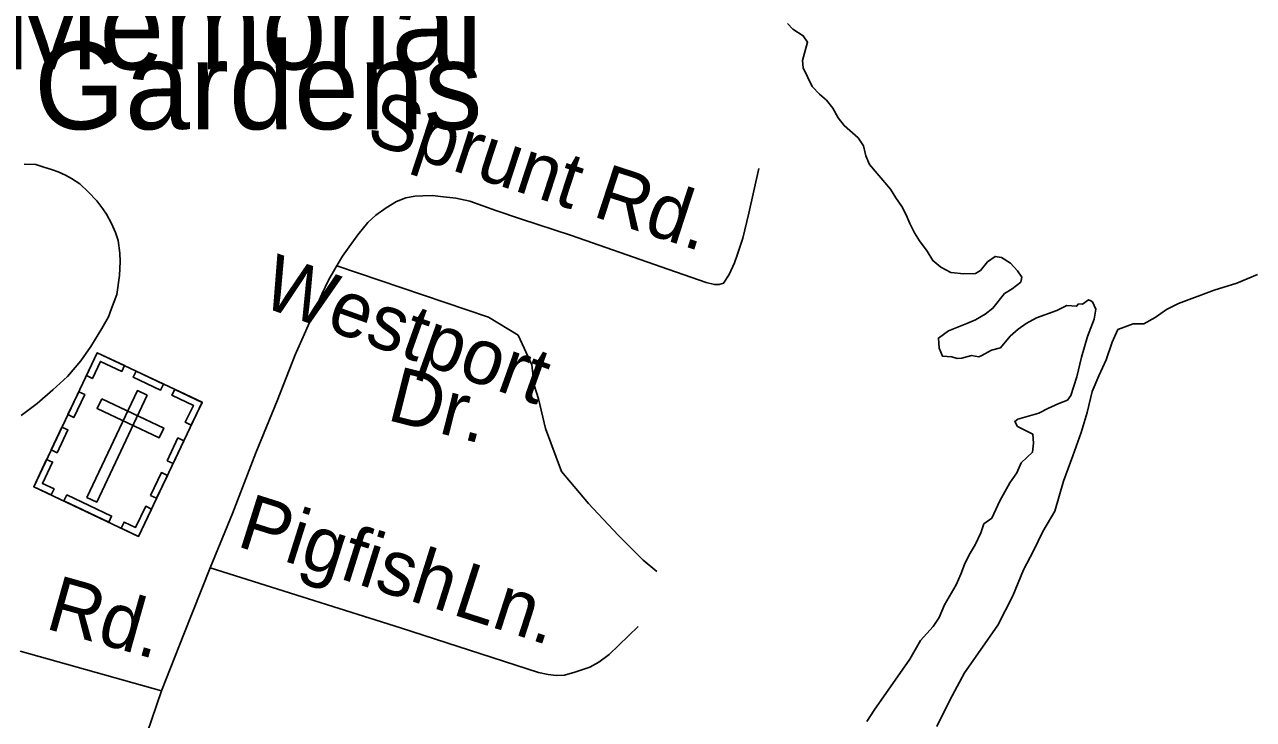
# Model space of a CAD drawing. Extents: x 2290055 to 2389491, y 66597 to 237875.
# Drawn here: x 2353628 to 2355737, y 167822 to 169015 of the extents above; entities that cross this region are included whole.
import ezdxf

# ---------------------------------------------------------------- set-up
doc = ezdxf.new("R2010")
doc.units = 0
for name, color, linetype in [('Exist Cultural Cemetery CELL', 7, 'Continuous'), ('Exist Cultural Cemetery Label', 7, 'Continuous'), ('Exist Hydrographic Creek Double Shore', 7, 'Continuous'), ('Exist Hydrographic Creek Single Shore', 7, 'Continuous'), ('Exist Hydrographic River Shore', 7, 'Continuous'), ('Exist Road Non-System Type 51', 7, 'Continuous'), ('Exist Road Non-System Type 51 Label', 7, 'Continuous')]:
    doc.layers.add(name, color=color, linetype=linetype)

msp = doc.modelspace()

# ---------------------------------------------------------------- linework, layer by layer
at = {"layer": 'Exist Cultural Cemetery CELL'}
for points in [[(2353752.3, 168451.4), (2353932.2, 168366.3), (2353823.3, 168136.1), (2353643.4, 168221.3)], [(2353733.7, 168412.3), (2353744, 168407.4), (2353757.8, 168436.5), (2353794.4, 168419.2), (2353799.2, 168429.2), (2353752.3, 168451.4)], [(2353819.2, 168419.7), (2353866.1, 168397.6), (2353861.2, 168387.3), (2353814.3, 168409.4)], [(2353702, 168345.3), (2353720.5, 168384.4), (2353730.8, 168379.5), (2353712.3, 168340.4)], [(2353838.3, 168378.3), (2353821.4, 168386.3), (2353734.7, 168203), (2353751.6, 168195)], [(2353913.7, 168327.1), (2353903.5, 168331.9), (2353917.3, 168361), (2353880.6, 168378.3), (2353885.4, 168388.4), (2353932.3, 168366.2)], [(2353760.1, 168372.5), (2353752.1, 168355.6), (2353858.5, 168305.2), (2353866.5, 168322.1)], [(2353673.2, 168284.5), (2353691.8, 168323.7), (2353702.1, 168318.8), (2353683.5, 168279.6)], [(2353872.2, 168265.9), (2353890.7, 168305), (2353901, 168300.2), (2353882.5, 168261)], [(2353673.3, 168207.2), (2353678.2, 168217.5), (2353658.3, 168227), (2353675.6, 168263.5), (2353665.5, 168268.2), (2353643.3, 168221.3)], [(2353844, 168206.3), (2353862.5, 168245.5), (2353872.8, 168240.6), (2353854.2, 168201.4)], [(2353700.2, 168207.1), (2353776.9, 168170.8), (2353772, 168160.5), (2353695.3, 168196.8)], [(2353793.4, 168150.3), (2353798.3, 168160.7), (2353818.2, 168151.3), (2353835.5, 168187.8), (2353845.5, 168183), (2353823.3, 168136.1)]]:
    msp.add_lwpolyline(points, close=True, dxfattribs=at)
at = {"layer": 'Exist Hydrographic Creek Double Shore'}
msp.add_lwpolyline([(2354937.2, 169016.8), (2354946.2, 169006.8), (2354964, 168995.8), (2354971.5, 168984.5), (2354963, 168953.3), (2354963.7, 168940.6), (2354979.5, 168908.8), (2354991.7, 168895.7), (2355004, 168885), (2355015, 168871.5), (2355024, 168854.6), (2355034.2, 168841.7), (2355058, 168820.2), (2355067.2, 168806.8), (2355071.2, 168789.4), (2355077.5, 168774.6), (2355113.5, 168732.3), (2355123.2, 168717.6), (2355133, 168702.3), (2355140.7, 168688), (2355146.7, 168673.1), (2355154.7, 168657.4), (2355163.5, 168643.8), (2355176.5, 168626), (2355186.7, 168609.6), (2355200, 168598.5), (2355217.5, 168589), (2355239.7, 168586.8), (2355259.5, 168587.3), (2355268, 168592.5), (2355280.5, 168607.3), (2355293.5, 168616.7), (2355304.2, 168614.9), (2355320, 168605.2), (2355331.7, 168592.1), (2355339, 168580.9), (2355337.2, 168572.8), (2355322.5, 168561.1), (2355309.7, 168552.9), (2355289.5, 168527.8), (2355276, 168517.6), (2355259.7, 168508), (2355245, 168501.4), (2355213.2, 168489.2), (2355196, 168476.6), (2355197.5, 168459.4), (2355203.2, 168445.4), (2355219, 168444.4), (2355228.2, 168441.6), (2355236, 168441.9), (2355252.7, 168446.6), (2355265.2, 168444.6), (2355270.7, 168446.5), (2355287, 168455.6), (2355302.5, 168459.8), (2355319.2, 168479.6), (2355332.7, 168491.7), (2355346.5, 168501.8)], dxfattribs=at)
at = {"layer": 'Exist Hydrographic Creek Single Shore'}
msp.add_lwpolyline([(2355193.2, 167809.7), (2355215.5, 167854.8), (2355240.9, 167901.7), (2355267.6, 167939.8), (2355297.9, 167983.6), (2355324, 168033.7), (2355341.8, 168078.8), (2355359.3, 168111.1), (2355375, 168144.4), (2355396, 168179.3), (2355410.9, 168231), (2355426.7, 168274.2), (2355441.1, 168314.2), (2355451.5, 168348.7), (2355459.7, 168384.6), (2355471.2, 168411.9), (2355483.9, 168439.5), (2355494, 168469.6), (2355504.2, 168491.2), (2355530.5, 168501.3), (2355548.7, 168501), (2355568, 168511.8), (2355587.5, 168525.8), (2355608.2, 168535.9), (2355669.1, 168558.8), (2355708.1, 168570.8), (2355743.5, 168586)], dxfattribs=at)
at = {"layer": 'Exist Hydrographic River Shore'}
for points in [[(2355346.5, 168501.8), (2355364.2, 168511.2), (2355399.5, 168524.2), (2355416.2, 168532.4), (2355433, 168531.2), (2355436.5, 168535.2), (2355443.5, 168534.9), (2355453.5, 168542.4), (2355457.7, 168540.3)], [(2355417.7, 168370), (2355423.5, 168378.2), (2355433.7, 168410.1), (2355441.7, 168443.8), (2355452, 168479.1), (2355463.5, 168509.1), (2355466.2, 168526.3), (2355460.2, 168538.9), (2355457.7, 168540.3)], [(2355073.2, 167818.4), (2355085.5, 167837.5), (2355146.7, 167925.2), (2355165, 167957), (2355187.2, 167981.4), (2355197.5, 167996.9), (2355206.5, 168018.2), (2355226.5, 168053), (2355234.5, 168071), (2355241, 168088), (2355249, 168104.1), (2355259.2, 168121.4), (2355268.7, 168142), (2355274, 168157.3), (2355287.7, 168167.1), (2355301.5, 168196.9), (2355318.5, 168228.1), (2355330.5, 168245.1), (2355338, 168262.5), (2355357.7, 168280.8), (2355359.2, 168296.1), (2355358, 168311.7), (2355332, 168324.8), (2355327, 168333.6), (2355332.5, 168337.6), (2355368.5, 168347.5), (2355383.7, 168355.7), (2355402.5, 168364.5), (2355417.7, 168370)]]:
    msp.add_lwpolyline(points, dxfattribs=at)
at = {"layer": 'Exist Road Non-System Type 51'}
msp.add_line((2353862.9, 167870.5), (2353825, 167761.2), dxfattribs=at)
for points in [[(2353626.9, 168775.5), (2353646.9, 168774.4), (2353659.2, 168770.9), (2353675.5, 168765.6), (2353685.5, 168762.1), (2353697.9, 168756.3), (2353707.9, 168750.8), (2353722.4, 168741.6), (2353736.7, 168728), (2353751.5, 168712.5), (2353762.2, 168698.8), (2353768.5, 168689.2), (2353777, 168673.5), (2353783.8, 168657.7), (2353788.3, 168644.1), (2353791.1, 168622.2), (2353791.7, 168608.1), (2353790.7, 168584.1), (2353785.7, 168551.7), (2353776.8, 168527.4), (2353771.5, 168513.1), (2353760.1, 168493), (2353741.3, 168462), (2353724.3, 168437.4), (2353701.4, 168410.6), (2353676.4, 168387.6), (2353649.4, 168364.5), (2353622, 168343.4)], [(2354887.8, 168767.7), (2354870.9, 168690.9), (2354860.4, 168648.4), (2354850.4, 168618.8), (2354846, 168605.9), (2354837, 168585.5), (2354827.4, 168571), (2354819.6, 168568.7), (2354811.7, 168568.4), (2354797.5, 168571.8), (2354720.2, 168598.9), (2354566.1, 168652.9), (2354479, 168681.3), (2354436.4, 168695.7), (2354391.8, 168711.9), (2354367.7, 168716.9), (2354341.3, 168719.8), (2354327.5, 168721.2), (2354311.4, 168720.6), (2354297.3, 168720), (2354281.7, 168717.4), (2354265.8, 168710.9), (2354248.2, 168700.4), (2354230.7, 168687.5), (2354217, 168674.8), (2354199.8, 168654.1), (2354184.9, 168633.5), (2354173.4, 168617.3), (2354162.3, 168598.8), (2354149.1, 168576.3), (2354137.9, 168551.9), (2354123.4, 168519.2), (2354110.5, 168488.8), (2354092.1, 168448), (2354061.1, 168368.7), (2354024.6, 168279.3), (2353984.7, 168175.6), (2353946.4, 168081.9), (2353901.1, 167968.1), (2353862.9, 167870.5)], [(2354163.5, 168600.8), (2354424.1, 168512.5), (2354474.8, 168481.3), (2354498.2, 168430.6), (2354502.1, 168395.5), (2354509.9, 168372.1), (2354521.6, 168321.3), (2354548.9, 168247.2), (2354595.7, 168192.6), (2354646.3, 168138), (2354689.2, 168095.1), (2354712.6, 168075.6)], [(2354680.7, 167981), (2354630.8, 167933), (2354613.2, 167920.2), (2354597.5, 167911.7), (2354571.9, 167902.8), (2354554, 167897.8), (2354539.9, 167897.3), (2354526.1, 167899), (2354509.9, 167902.3), (2354272.8, 167978.9), (2353946.4, 168081.9)], [(2353862.9, 167870.5), (2353619.9, 167939)]]:
    msp.add_lwpolyline(points, dxfattribs=at)

# ---------------------------------------------------------------- texts
at = {"layer": 'Exist Cultural Cemetery Label'}
for s, p in [('Memorial', (2353588.8, 168938)), ('Gardens', (2353644, 168835.2))]:
    msp.add_text(s, height=150, dxfattribs=at).set_placement(p)
at = {"layer": 'Exist Road Non-System Type 51 Label'}
for s, rotation, p in [('Sprunt Rd.', 341.8753, (2354210.9, 168813.9)), ('Westport', 340.3196, (2354029.1, 168532.9)), ('Dr.', 345.7956, (2354247.3, 168336.5)), ('Pigfish', 342.4956, (2353989.4, 168119.9)), ('Ln.', 342.0907, (2354359.1, 168002.8)), ('Rd.', 344.2562, (2353660.9, 167978.5))]:
    msp.add_text(s, height=95, rotation=rotation, dxfattribs=at).set_placement(p)

doc.saveas('drawing.dxf')
